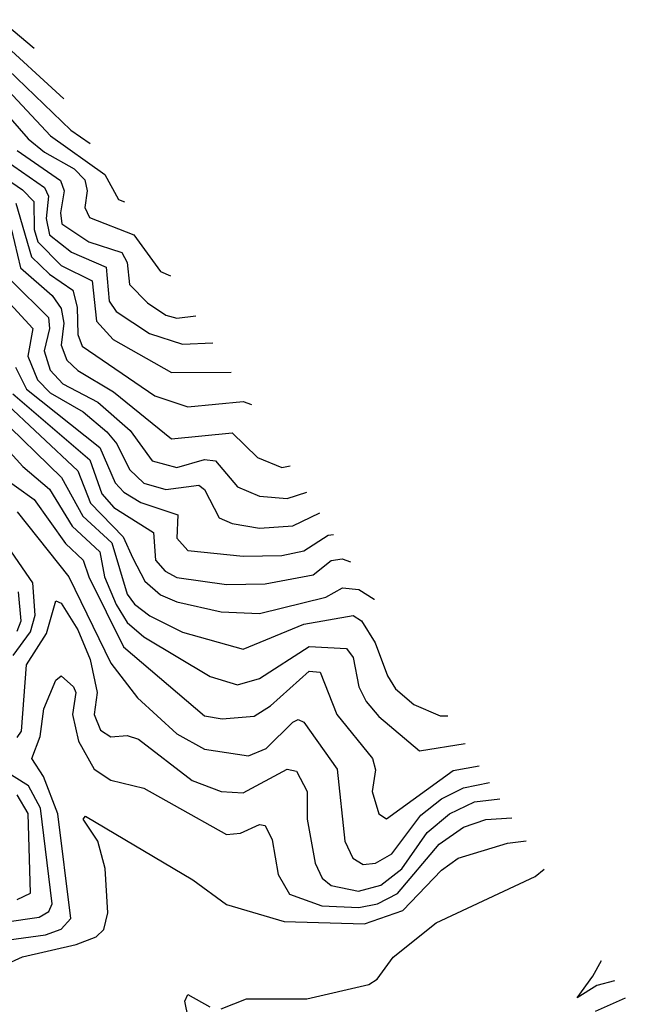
# Model space of a CAD drawing. Extents: x 1308313 to 1441400, y 959662 to 1036319.
# Tile 595 of 656: x 1421880 to 1422978, y 983589 to 985375. Entities that reach past the tile are written whole.
import ezdxf

# ---------------------------------------------------------------- set-up
doc = ezdxf.new("R2010")
doc.units = 0

msp = doc.modelspace()

# ---------------------------------------------------------------- linework, layer by layer
at = {"layer": '0CON10XD'}
for points in [[(1421845, 985375.4), (1421905.7, 985324)], [(1421835, 985345.6), (1421959.8, 985232)], [(1421825, 985316.7), (1421972.2, 985175), (1422007.6, 985150.7)], [(1421824, 985284), (1421935.6, 985165), (1422034.3, 985094.3), (1422059.2, 985049.2), (1422069.6, 985045.3)], [(1421805, 985262.3), (1421895, 985159.2), (1421925, 985135), (1421978.3, 985105), (1421997.6, 985085), (1422002.2, 985065), (1421997.7, 985035), (1422006.5, 985016.5), (1422087, 984985), (1422135, 984918.8), (1422153.1, 984911)], [(1421875, 985138.1), (1421953.7, 985083.7), (1421960.4, 985065), (1421953.5, 985025), (1421956.1, 985005), (1422005, 984972.2), (1422065, 984952.8), (1422074.8, 984935), (1422079.2, 984895), (1422111.6, 984861.6), (1422145, 984839.2), (1422165, 984834), (1422199.2, 984837.9)], [(1421855, 985119.6), (1421925, 985070.8), (1421932.2, 985055), (1421927.8, 985015), (1421933.6, 984985), (1421973.8, 984953.8), (1422036.5, 984926.5), (1422041.8, 984865), (1422055, 984845.8), (1422115, 984806.2), (1422175, 984786.8), (1422229.9, 984789.2)], [(1421826.4, 985106.4), (1421885, 985067), (1421905.4, 985045.4), (1421906, 984995), (1421912.5, 984972.5), (1421955, 984929.6), (1422011.4, 984901.4), (1422018.8, 984828.8), (1422049.3, 984795), (1422155, 984735.1), (1422263.5, 984735.8)], [(1421872.8, 985042.8), (1421901.2, 984945), (1421933.7, 984913.7), (1421976.2, 984885), (1421984.1, 984854.1), (1421985, 984804.4), (1421993.1, 984783.1), (1422125, 984693), (1422185, 984673.3), (1422285, 984682.9), (1422300.4, 984677.1)], [(1421865, 984994.1), (1421881, 984925), (1421938.6, 984875), (1421955, 984851.4), (1421959.6, 984825), (1421955.1, 984785), (1421965, 984757.6), (1421985, 984739.2), (1422050.2, 984700.2), (1422155, 984615.2), (1422265, 984625.8), (1422310.9, 984580.9), (1422355, 984563.1), (1422370.2, 984566.3)], [(1421865, 984901.5), (1421931.9, 984835), (1421934.1, 984815), (1421924, 984775), (1421935, 984739.4), (1421957.9, 984715), (1422021.6, 984681.6), (1422080.1, 984630.1), (1422120, 984575), (1422165, 984563.2), (1422215, 984577.7), (1422235, 984575.1), (1422275, 984528), (1422315, 984511.2), (1422365, 984506.7), (1422400.6, 984518.1)], [(1421855, 984867.9), (1421903.6, 984815), (1421894.2, 984765), (1421912.3, 984722.3), (1421935, 984698.4), (1421995, 984664), (1422037.6, 984627.6), (1422055.7, 984605.7), (1422079.2, 984559.2), (1422104.9, 984534.9), (1422145, 984523.2), (1422205, 984531.1), (1422215, 984523), (1422241.8, 984471.8), (1422265, 984461.6), (1422315, 984453.1), (1422375, 984457.2), (1422424, 984481)], [(1421872.4, 984745), (1421891.9, 984705), (1422025, 984599.3), (1422053.2, 984535), (1422068.4, 984518.4), (1422099.7, 984499.7), (1422166.9, 984476.9), (1422164.9, 984434.9), (1422185, 984412.4), (1422285, 984402.1), (1422355, 984403.3), (1422395, 984411.6), (1422439.5, 984440.5), (1422448.8, 984441.5)], [(1421867, 984697), (1422007.1, 984577.1), (1422028.6, 984515), (1422050.4, 984490.4), (1422122.5, 984445), (1422126.4, 984395), (1422143.9, 984375), (1422165, 984363.4), (1422255, 984351.1), (1422325, 984352.1), (1422411.9, 984368.1), (1422445, 984394.6), (1422465, 984397.6), (1422480.1, 984391.9)], [(1421848.6, 984685), (1421985, 984557), (1422008.1, 984498.1), (1422067.4, 984437.4), (1422085, 984398.4), (1422106.9, 984356.9), (1422135, 984332.3), (1422165, 984319.3), (1422245, 984301.2), (1422315, 984298.3), (1422435, 984327.8), (1422465.5, 984344.5), (1422495, 984341.7), (1422522.6, 984324.4), (1422523.2, 984323.4)], [(1421838.4, 984658.4), (1421955.3, 984545), (1421994.4, 984475), (1422046.6, 984426.6), (1422075, 984333.4), (1422087.8, 984315), (1422115.8, 984294.2), (1422175, 984264.6), (1422285, 984233.2), (1422395, 984278.9), (1422485, 984294.5), (1422500, 984285), (1422524.6, 984245), (1422546.7, 984185), (1422561.5, 984161.5), (1422595, 984133.3), (1422642.8, 984112.8), (1422656.2, 984112.3)], [(1421821.3, 984635), (1421885.4, 984565), (1421933.6, 984523.6), (1421975, 984456.8), (1422025, 984410), (1422033.4, 984365), (1422055, 984314.6), (1422075, 984281.6), (1422105, 984255.6), (1422225, 984183.8), (1422275, 984168.6), (1422315, 984180), (1422405, 984238.5), (1422472.9, 984235), (1422485, 984218.2), (1422495.1, 984165), (1422508.5, 984138.5), (1422531.3, 984111.3), (1422605, 984048.9), (1422687.8, 984062.1)], [(1421841.2, 984551.2), (1421906.1, 984505), (1421962.9, 984425), (1421994.7, 984394.7), (1422004.9, 984364.9), (1422067.9, 984237.9), (1422215, 984112.8), (1422247.2, 984107.2), (1422305, 984112), (1422335, 984130.9), (1422405, 984193.3), (1422425, 984192), (1422455.2, 984115), (1422520, 984035), (1422525.2, 984014.8), (1422519, 983975), (1422531.4, 983935), (1422545, 983925.9), (1422666.4, 984013.6), (1422713.1, 984021.8)], [(1421875, 984482.7), (1421968.9, 984365), (1422045, 984207.9), (1422093.7, 984145), (1422165, 984079.7), (1422215, 984052), (1422295, 984039.8), (1422326.8, 984053.2), (1422375, 984101.2), (1422385, 984105.8), (1422395, 984101.3), (1422455.5, 984015.5), (1422469.7, 983885), (1422484.4, 983854.4), (1422502.8, 983842.8), (1422525, 983845.5), (1422555, 983862.4), (1422607.7, 983932.3), (1422645, 983962), (1422685, 983981.9), (1422732, 983991.8)], [(1421867.7, 984222.3), (1421899.4, 984265), (1421907.7, 984295), (1421903.6, 984353.6), (1421865, 984410)], [(1421875, 984266.2), (1421882.1, 984285), (1421877.3, 984337.3)], [(1421875, 984073), (1421882.7, 984085), (1421892.3, 984205), (1421928.1, 984261.9), (1421945, 984321.4), (1421955, 984317), (1421985, 984268.5), (1422007.8, 984215), (1422020.1, 984155), (1422014.7, 984115), (1422026.5, 984086.5), (1422045, 984074.2), (1422075, 984076.6), (1422095, 984070), (1422192.6, 983995), (1422245, 983975.2), (1422285, 983972.6), (1422365, 984015.8), (1422382.2, 984012.2), (1422401.2, 983975), (1422401.2, 983925), (1422415.9, 983845), (1422428.3, 983818.3), (1422444.6, 983804.6), (1422494.4, 983794.4), (1422535, 983805.3), (1422573.1, 983835), (1422618.8, 983901.2), (1422659.7, 983935), (1422705, 983956.6), (1422750.9, 983961.9)], [(1421793.1, 983696.9), (1421926.6, 983715), (1421955, 983725.5), (1421972.6, 983745), (1421949.1, 983935), (1421922.7, 984002.7), (1421901.6, 984035), (1421916.7, 984075), (1421923.3, 984125), (1421945, 984177.3), (1421955, 984185.4), (1421977.5, 984165), (1421981.6, 984155), (1421975.5, 984115), (1421986.7, 984066.7), (1422015, 984015.6), (1422045, 983995.6), (1422105, 983981.3), (1422159.8, 983950.2), (1422255, 983897.1), (1422280.5, 983899.5), (1422315, 983915.4), (1422325, 983913.5), (1422337.7, 983887.7), (1422348.9, 983825), (1422369.3, 983789.3), (1422428.1, 983768.1), (1422495, 983765.1), (1422528.7, 983771.3), (1422565, 983790.4), (1422640.5, 983879.5), (1422685, 983910.8), (1422725.5, 983924.5), (1422772.5, 983927.7)], [(1421851.9, 983738.1), (1421915, 983747.1), (1421932.6, 983757.4), (1421938.4, 983771.6), (1421917.7, 983945), (1421895.8, 983985.8), (1421848.7, 984015)], [(1421875, 983779.3), (1421899.1, 983790.9), (1421894.9, 983935.1), (1421875, 983969.5)], [(1421850.5, 983659.5), (1421885, 983675.1), (1421982.3, 983697.7), (1422018.6, 983711.4), (1422032.3, 983725), (1422039.6, 983755), (1422034.7, 983835.3), (1422021.7, 983885), (1421994.8, 983925), (1421999.3, 983930.7), (1422194, 983815), (1422255, 983770.4), (1422359.5, 983739.5), (1422505, 983735.3), (1422575, 983759.2), (1422645, 983832.6), (1422675, 983854.5), (1422765, 983881.3), (1422798.7, 983886)], [(1422245, 983581.1), (1422291.1, 983598.9), (1422400.7, 983599.3), (1422513.3, 983625), (1422528, 983635), (1422557.5, 983675), (1422635, 983736.9), (1422815, 983821.2), (1422831, 983834.6)], [(1422958.8, 983631.9), (1422926.9, 983623.1), (1422890.9, 983600.9), (1422919.5, 983640.5), (1422935.5, 983668.8)], [(1422185.5, 983565), (1422179.1, 983595), (1422185, 983606.9), (1422224.8, 983584.8)], [(1422978.4, 983600.6), (1422923.7, 983576.3)]]:
    msp.add_lwpolyline(points, dxfattribs=at)

doc.saveas('drawing.dxf')
